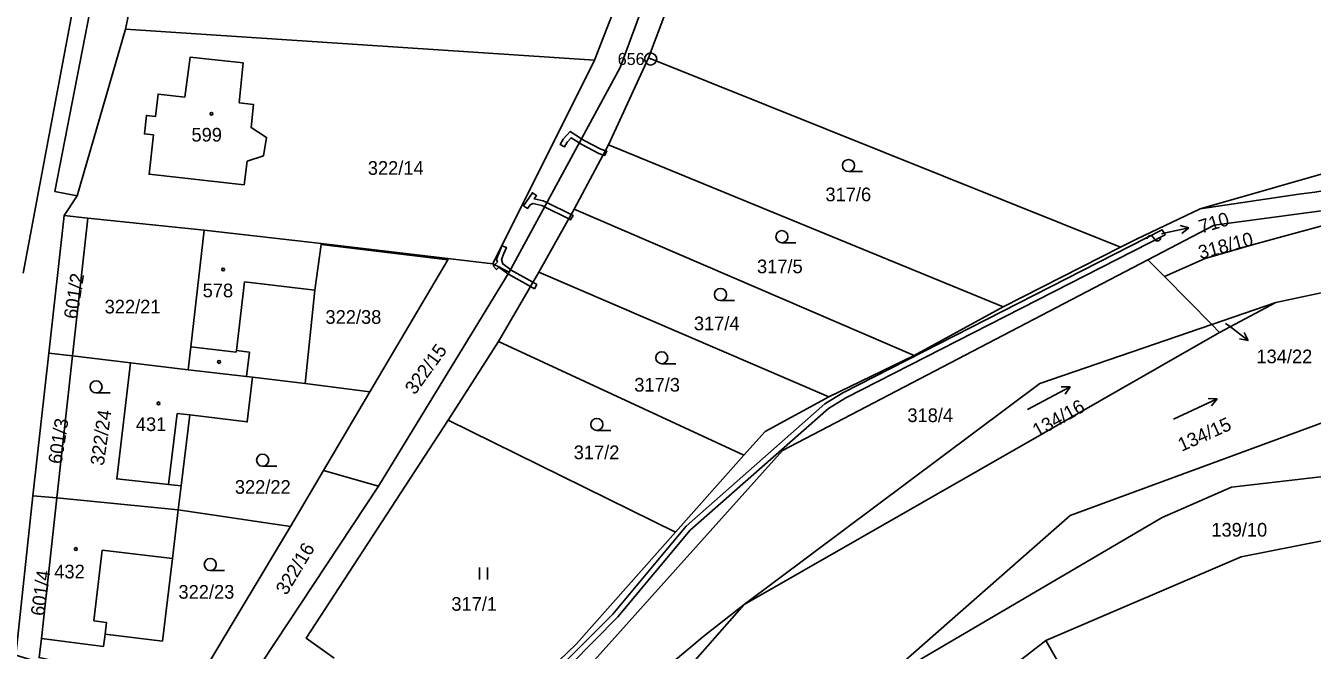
# Model space of a CAD drawing. Extents: x -758582 to -751794, y -998770 to -994350.
# Drawn here: x -755587.2 to -755427.1, y -995247.1 to -995169.4 of the extents above; entities that cross this region are included whole.
import ezdxf

# ---------------------------------------------------------------- set-up
doc = ezdxf.new("R2010")
doc.units = 0
for name, color, linetype in [('Hranice parcel', 7, 'Continuous'), ('Parcelní čísla', 7, 'Continuous'), ('Pop  PČ popisy', 7, 'Continuous'), ('Vnitřní kresba', 7, 'Continuous'), ('Věcná břemena k části', 7, 'Continuous'), ('Značky bodu BP', 7, 'Continuous'), ('Značky budov', 7, 'Continuous'), ('Značky kultur', 7, 'Continuous')]:
    doc.layers.add(name, color=color, linetype=linetype)

msp = doc.modelspace()

# ---------------------------------------------------------------- linework, layer by layer
at = {"layer": 'Hranice parcel'}
for p, q in [((-755493.12, -995129.14), (-755509.71, -995173.35)), ((-755574.8, -995169.79), (-755570.69, -995149.2)), ((-755508.08, -995152.22), (-755516.45, -995173.64)), ((-755574.8, -995169.79), (-755580.84, -995190.54)), ((-755516.45, -995173.64), (-755574.8, -995169.79)), ((-755509.71, -995173.35), (-755514.68, -995184.17)), ((-755509.71, -995173.35), (-755450.96, -995196.93)), ((-755529.08, -995199), (-755516.45, -995173.64)), ((-755514.68, -995184.17), (-755518.96, -995192.18)), ((-755465.55, -995204.35), (-755514.68, -995184.17)), ((-755580.84, -995190.54), (-755582.46, -995192.98)), ((-755518.96, -995192.18), (-755523.38, -995200.01)), ((-755476.65, -995210.39), (-755518.96, -995192.18)), ((-755584.35, -995210.1), (-755582.46, -995192.98)), ((-755582.46, -995192.98), (-755579.51, -995193.29)), ((-755579.51, -995193.29), (-755581.41, -995210.45)), ((-755579.51, -995193.29), (-755565.04, -995194.81)), ((-755550.45, -995196.47), (-755565.04, -995194.81)), ((-755394.86, -995195.98), (-755431.62, -995203.8)), ((-755550.46, -995196.57), (-755550.45, -995196.47)), ((-755550.45, -995196.47), (-755529.08, -995199)), ((-755465.55, -995204.35), (-755450.96, -995196.93)), ((-755527.06, -995200.01), (-755529.08, -995199)), ((-755445.49, -995200.55), (-755447.53, -995198.48)), ((-755440.4, -995198.33), (-755445.49, -995200.55)), ((-755543.32, -995226.65), (-755527.06, -995200.01)), ((-755523.38, -995200.01), (-755528.36, -995208.68)), ((-755487.27, -995215.54), (-755523.38, -995200.01)), ((-755439.6, -995206.54), (-755445.49, -995200.55)), ((-755431.62, -995203.8), (-755439.6, -995206.54)), ((-755431.62, -995203.8), (-755438.63, -995207.53)), ((-755476.65, -995210.39), (-755465.55, -995204.35)), ((-755438.63, -995207.53), (-755439.6, -995206.54)), ((-755528.36, -995208.68), (-755534.63, -995218.44)), ((-755497.86, -995222.81), (-755528.36, -995208.68)), ((-755438.63, -995207.53), (-755497.8, -995241.41)), ((-755586.35, -995227.86), (-755584.35, -995210.1)), ((-755584.35, -995210.1), (-755581.41, -995210.45)), ((-755487.27, -995215.54), (-755476.65, -995210.39)), ((-755581.41, -995210.45), (-755583.36, -995228.12)), ((-755581.41, -995210.45), (-755574.2, -995211.31)), ((-755567.02, -995212.17), (-755574.2, -995211.31)), ((-755558.99, -995213.11), (-755552.44, -995213.9)), ((-755544.38, -995214.92), (-755552.44, -995213.9)), ((-755544.38, -995214.92), (-755550.16, -995224.71)), ((-755506.35, -995232.39), (-755534.63, -995218.44)), ((-755506.35, -995232.39), (-755497.86, -995222.81)), ((-755550.16, -995224.71), (-755554.28, -995231.7)), ((-755550.16, -995224.71), (-755543.32, -995226.65)), ((-755586.35, -995227.86), (-755583.36, -995228.12)), ((-755567.88, -995226.64), (-755568.24, -995229.62)), ((-755583.36, -995228.12), (-755585.26, -995245.62)), ((-755568.24, -995229.62), (-755583.36, -995228.12)), ((-755568.24, -995229.62), (-755554.28, -995231.7)), ((-755554.28, -995231.7), (-755566.56, -995252.17)), ((-755497.8, -995241.41), (-755509.1, -995254.2)), ((-755475.72, -995257.89), (-755460.26, -995245.87)), ((-755460.26, -995245.87), (-755449.56, -995264.56))]:
    msp.add_line(p, q, dxfattribs=at)
for points in [[(-755565.28, -995022.29), (-755565.74, -995035.15), (-755564.38, -995067.98), (-755565.74, -995087.97), (-755568.76, -995113.68), (-755583.61, -995189.97), (-755580.84, -995190.54)], [(-755527.06, -995200.01), (-755513.23, -995174.56), (-755502.11, -995144.44), (-755493.41, -995118.29), (-755488.61, -995091.13), (-755485.56, -995071.36), (-755484.45, -995053.31), (-755482.53, -995025.46)], [(-755587.57, -995200.16), (-755571.6, -995115.34), (-755567.75, -995086.48), (-755566.92, -995064.43), (-755567.92, -995035.24)], [(-755560.16, -995173.96), (-755560.65, -995178.93), (-755558.88, -995179.14), (-755559.17, -995182.02), (-755557.25, -995183.26), (-755557.62, -995185.53), (-755559.66, -995186.22), (-755560.03, -995189.14), (-755571.87, -995187.83), (-755571.33, -995182.94), (-755572.46, -995182.82), (-755572.21, -995180.51), (-755571.07, -995180.63), (-755570.76, -995177.86), (-755567.41, -995178.23), (-755566.75, -995173.25), (-755560.16, -995173.96)], [(-755441.05, -995192.13), (-755422.21, -995186.74), (-755418.6, -995182.6)], [(-755447.53, -995198.48), (-755439.27, -995194.16), (-755412.26, -995190.57)], [(-755424.8, -995189.75), (-755426.77, -995190.05), (-755428.77, -995190.33), (-755441.05, -995192.13)], [(-755450.96, -995196.93), (-755448.95, -995195.93), (-755441.05, -995192.13)], [(-755422.34, -995193.29), (-755434.38, -995196.59), (-755440.4, -995198.33)], [(-755565.04, -995194.81), (-755566.7, -995209.34), (-755567.02, -995212.17)], [(-755538.1, -995265.23), (-755528.73, -995257.18), (-755514.16, -995242.6), (-755505.01, -995231.64), (-755487.77, -995216.43), (-755485.53, -995215.06), (-755445.75, -995194.77), (-755445.41, -995195.37), (-755485.15, -995215.66), (-755487.28, -995216.99), (-755504.51, -995232.13), (-755513.52, -995242.92), (-755528.17, -995257.81), (-755537.53, -995265.64)], [(-755552.44, -995213.9), (-755551.24, -995202.26), (-755550.46, -995196.57)], [(-755550.46, -995196.57), (-755534.68, -995198.48), (-755544.38, -995214.92)], [(-755529.42, -995261.45), (-755516.42, -995248.35), (-755493.01, -995222.25), (-755447.53, -995198.48)], [(-755439.6, -995206.54), (-755460.98, -995213.87), (-755497.8, -995241.41)], [(-755574.2, -995211.31), (-755575.91, -995225.76), (-755569.46, -995226.45), (-755567.88, -995226.64)], [(-755481.13, -995251.3), (-755457.2, -995230.32), (-755418.43, -995216.03), (-755380.2, -995211.02), (-755336.91, -995218.43)], [(-755567.88, -995226.64), (-755566.81, -995217.8), (-755559.66, -995218.67), (-755558.99, -995213.11)], [(-755558.99, -995213.11), (-755559.74, -995213.01), (-755567.02, -995212.17)], [(-755497.86, -995222.81), (-755495.17, -995219.85), (-755487.27, -995215.54)], [(-755534.63, -995218.44), (-755552.33, -995245.58), (-755548.82, -995248.07)], [(-755386.67, -995226.04), (-755412.78, -995223.97), (-755437.13, -995226.79), (-755445.78, -995230.58), (-755481.13, -995251.3)], [(-755386.67, -995226.04), (-755412.19, -995230.76), (-755435.93, -995235.45), (-755460.26, -995245.87)], [(-755585.62, -995248.58), (-755588.45, -995247.73), (-755586.35, -995227.86)], [(-755564.04, -995260.28), (-755562.65, -995255.93), (-755543.32, -995226.65)], [(-755585.26, -995245.62), (-755577.54, -995246.63), (-755577.36, -995245.09), (-755570.21, -995245.95), (-755568.97, -995235.67), (-755568.24, -995229.62)], [(-755533.88, -995258.24), (-755532.26, -995259.34), (-755518.72, -995246.36), (-755506.35, -995232.39)], [(-755497.8, -995241.41), (-755502.77, -995245.31), (-755510.67, -995251.89)], [(-755585.26, -995245.62), (-755585.57, -995248), (-755566.56, -995252.17)]]:
    msp.add_lwpolyline(points, dxfattribs=at)
at = {"layer": 'Pop  PČ popisy'}
for p, q in [((-755442.43, -995194.51), (-755443.51, -995194.22)), ((-755445.86, -995195.24), (-755445.36, -995195.13)), ((-755445.36, -995195.13), (-755442.43, -995194.51)), ((-755442.43, -995194.51), (-755443.3, -995195.2)), ((-755437.88, -995206.41), (-755437.44, -995206.73)), ((-755437.44, -995206.73), (-755435.04, -995208.54)), ((-755435.04, -995208.54), (-755436.14, -995208.33)), ((-755435.04, -995208.54), (-755435.54, -995207.53))]:
    msp.add_line(p, q, dxfattribs=at)
at = {"layer": 'Vnitřní kresba'}
for p, q in [((-755560, -995201.22), (-755560.98, -995209.77)), ((-755551.24, -995202.26), (-755560, -995201.22)), ((-755561.03, -995209.99), (-755566.7, -995209.34)), ((-755560.98, -995209.77), (-755561.03, -995209.99)), ((-755560.98, -995209.77), (-755559.36, -995209.97)), ((-755559.36, -995209.97), (-755559.74, -995213.01)), ((-755569.46, -995226.45), (-755568.4, -995217.61)), ((-755568.4, -995217.61), (-755566.81, -995217.8)), ((-755578.77, -995243.45), (-755577.7, -995234.62)), ((-755577.7, -995234.62), (-755568.97, -995235.67)), ((-755577.18, -995243.65), (-755578.77, -995243.45)), ((-755577.36, -995245.09), (-755577.18, -995243.65))]:
    msp.add_line(p, q, dxfattribs=at)
at = {"layer": 'Věcná břemena k části'}
for points in [[(-755515.36, -995185.45), (-755515.08, -995184.91), (-755515.63, -995184.71), (-755517.71, -995183.63), (-755518.04, -995183.42), (-755519.45, -995182.51), (-755520.31, -995183.47), (-755520.7, -995184.14), (-755520.18, -995184.44), (-755519.83, -995183.83), (-755519.35, -995183.29), (-755518.33, -995183.94), (-755518.01, -995184.15), (-755515.87, -995185.25)], [(-755515.08, -995184.91), (-755515.36, -995185.45), (-755515.17, -995185.52), (-755514.89, -995184.98)], [(-755519.35, -995192.86), (-755522.36, -995191.36), (-755522.8, -995191.13), (-755523.94, -995190.9), (-755523.65, -995190.49), (-755524.15, -995190.15), (-755525.25, -995191.76), (-755524.75, -995192.1), (-755524.43, -995191.63), (-755524.1, -995191.48), (-755523, -995191.71), (-755522.64, -995191.88), (-755519.64, -995193.39)], [(-755519.35, -995192.86), (-755519.64, -995193.39), (-755519.4, -995193.51), (-755519.1, -995192.99)], [(-755524.41, -995201.81), (-755524.11, -995201.29), (-755526.8, -995199.79), (-755526.9, -995199.71), (-755527.85, -995199.01), (-755527.99, -995198.47), (-755527.7, -995197.7), (-755527.39, -995196.94), (-755527.96, -995196.75), (-755528.26, -995197.48), (-755528.61, -995198.43), (-755528.52, -995198.79), (-755528.88, -995199.1), (-755529.04, -995199.24), (-755528.65, -995199.7), (-755528.32, -995199.41), (-755527.2, -995200.24), (-755527.12, -995200.29)], [(-755523.89, -995202.1), (-755523.61, -995201.57), (-755524.11, -995201.29), (-755524.41, -995201.81)]]:
    msp.add_lwpolyline(points, close=True, dxfattribs=at)
at = {"layer": 'Značky bodu BP'}
for radius in [0.75, 0.03]:
    msp.add_circle((-755509.44, -995173.49), radius, dxfattribs=at)
at = {"layer": 'Značky budov'}
msp.add_line((-755446.9, -995195.68), (-755446.7, -995195.94), dxfattribs=at)
for centre in [(-755564.11, -995180.32), (-755562.66, -995199.69), (-755563.17, -995211.21), (-755570.71, -995216.36), (-755580.99, -995234.5)]:
    msp.add_circle(centre, 0.175, dxfattribs=at)
for centre, start, end in [((-755447.24, -995195.87), 29.2914, 181.2189), ((-755446.36, -995195.75), 209.2914, 1.2189)]:
    msp.add_arc(centre, 0.394, start, end, dxfattribs=at)
at = {"layer": 'Značky kultur'}
for p, q in [((-755484.81, -995187.51), (-755483.06, -995187.51)), ((-755493.1, -995196.36), (-755491.35, -995196.36)), ((-755500.75, -995203.56), (-755499, -995203.56)), ((-755508.06, -995211.43), (-755506.31, -995211.43)), ((-755578.48, -995215.06), (-755576.73, -995215.06)), ((-755462.52, -995217.12), (-755457.22, -995214.3)), ((-755457.22, -995214.3), (-755458.32, -995214.32)), ((-755457.22, -995214.3), (-755457.85, -995215.2)), ((-755444.37, -995218.35), (-755438.93, -995215.81)), ((-755438.93, -995215.81), (-755440.03, -995215.77)), ((-755438.93, -995215.81), (-755439.61, -995216.68)), ((-755516.14, -995219.73), (-755514.39, -995219.73)), ((-755557.74, -995224.19), (-755555.99, -995224.19)), ((-755564.26, -995237.17), (-755562.51, -995237.17)), ((-755530.74, -995238.28), (-755530.74, -995236.78)), ((-755529.74, -995238.28), (-755529.74, -995236.78))]:
    msp.add_line(p, q, dxfattribs=at)
for centre in [(-755484.81, -995186.76), (-755493.1, -995195.61), (-755500.75, -995202.81), (-755508.06, -995210.68), (-755578.48, -995214.31), (-755516.14, -995218.98), (-755557.74, -995223.44), (-755564.26, -995236.42)]:
    msp.add_circle(centre, 0.75, dxfattribs=at)

# ---------------------------------------------------------------- texts
at = {"layer": 'Parcelní čísla'}
for s, p in [('599', (-755566.6, -995183.77)), ('322/14', (-755544.65, -995187.91)), ('317/6', (-755487.68, -995191.2)), ('317/5', (-755496.2, -995200.16)), ('578', (-755565.21, -995203.16)), ('322/21', (-755577.41, -995205.17)), ('322/38', (-755549.92, -995206.46)), ('317/4', (-755504.06, -995207.26)), ('134/22', (-755434.03, -995211.37)), ('317/3', (-755511.48, -995214.9)), ('431', (-755573.53, -995219.81)), ('318/4', (-755477.48, -995218.69)), ('317/2', (-755519.02, -995223.31)), ('322/22', (-755561.2, -995227.62)), ('139/10', (-755439.64, -995232.95)), ('432', (-755583.68, -995238.15)), ('322/23', (-755568.22, -995240.68)), ('317/1', (-755534.25, -995242.18))]:
    msp.add_text(s, height=1.7, dxfattribs=at).set_placement(p)
for s, rotation, p in [('710', 17, (-755440.9, -995195.24)), ('318/10', 15, (-755441.01, -995198.44)), ('601/2', 81, (-755580.84, -995205.94)), ('322/15', 54, (-755538.79, -995215.39)), ('134/16', 29, (-755461.31, -995220.63)), ('601/3', 81, (-755582.78, -995223.99)), ('322/24', 82, (-755577.52, -995224.18)), ('134/15', 24, (-755443.34, -995222.4)), ('322/16', 59, (-755554.77, -995240.34)), ('601/4', 82, (-755584.95, -995242.9))]:
    msp.add_text(s, height=1.7, rotation=rotation, dxfattribs=at).set_placement(p)
at = {"layer": 'Značky bodu BP'}
msp.add_text('656', height=1.5, dxfattribs=at).set_placement((-755513.54, -995174.24))

doc.saveas('drawing.dxf')
